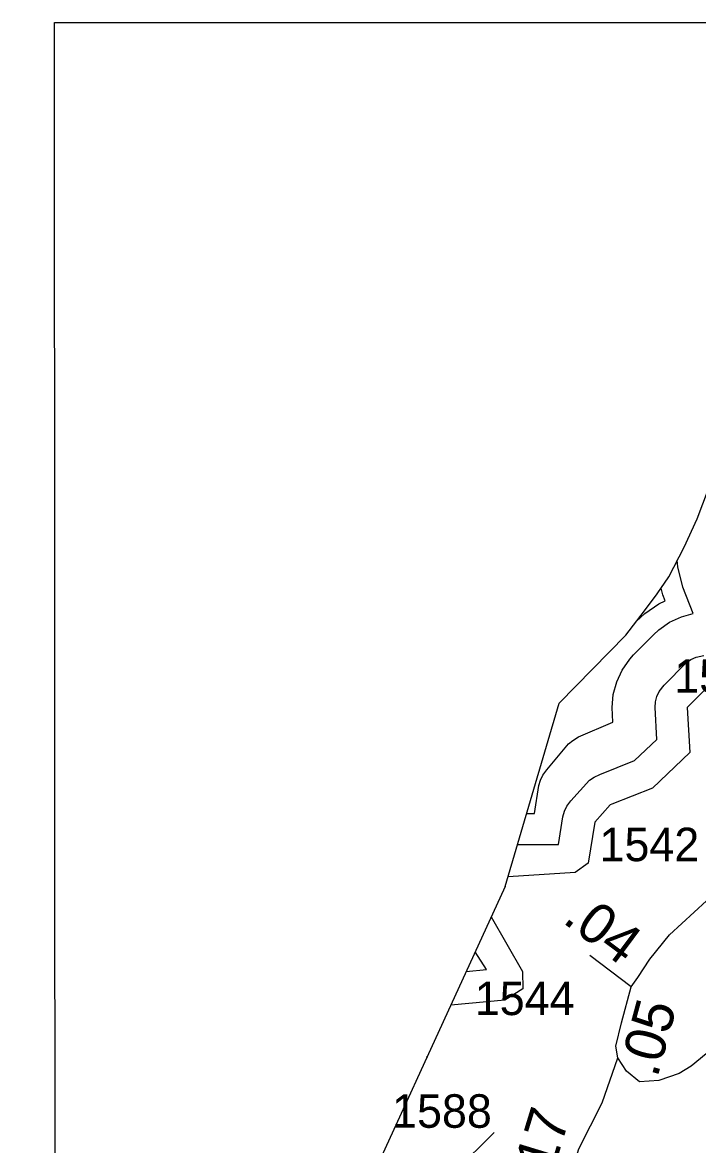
# Model space of a CAD drawing. Extents: x 2290615 to 2522933, y 819489 to 1012715.
# Drawn here: x 2321678 to 2324195, y 1003289 to 1007474 of the extents above; entities that cross this region are included whole.
import ezdxf

# ---------------------------------------------------------------- set-up
doc = ezdxf.new("R2010")
doc.units = 0
for name, color, linetype in [('Exist Boundary Political CountyLine', 7, 'Continuous'), ('Exist Hydrographic Buffer Line', 7, 'Continuous'), ('Exist Hydrographic Lake Shore', 7, 'Continuous'), ('Exist Road Secondary Mileage Tenths English Label', 7, 'Continuous'), ('Exist Road Secondary Type 51 Attributed', 7, 'Continuous'), ('Exist Road Secondary Type 51 Number Label', 7, 'Continuous'), ('Map Preparation Inset Cut Line', 7, 'Continuous')]:
    doc.layers.add(name, color=color, linetype=linetype)

msp = doc.modelspace()

# ---------------------------------------------------------------- linework, layer by layer
at = {"layer": 'Exist Boundary Political CountyLine'}
for points in [[(2323478.1, 1004252.3), (2323679.1, 1004935.5), (2323928.4, 1005189.6), (2323997.3, 1005280.3), (2324044.7, 1005342.7), (2324087.9, 1005407.3), (2324144.8, 1005517.7), (2324193.7, 1005622.4), (2324236.4, 1005734.8)], [(2323478.1, 1004252.3), (2322797.9, 1002767.9), (2322184.3, 1001030.3), (2321753.9, 999403.1), (2320741.4, 993201.9), (2320116, 981859.9), (2320039, 981847.1), (2319958.9, 981832.4), (2319871.3, 981814.3), (2319737.2, 981784.5), (2319631.4, 981753.5), (2319582.3, 981738.9), (2319462.8, 981696.8)]]:
    msp.add_lwpolyline(points, dxfattribs=at)
at = {"layer": 'Exist Hydrographic Buffer Line'}
for points in [[(2323750.9, 1004809.4), (2323879.5, 1004865), (2323876.8, 1004919.2), (2323880.9, 1004967.8), (2323893.8, 1005015), (2323914.3, 1005059.2), (2323942.2, 1005099.2), (2323957, 1005115.5), (2324031, 1005190.8), (2324050.7, 1005209.1), (2324090.7, 1005237.1), (2324135, 1005257.7), (2324179, 1005269.5), (2324139.9, 1005368.6), (2324122, 1005443.5), (2324119.5, 1005468.8)], [(2323966.6, 1005240), (2323999.2, 1005270.3), (2324050.7, 1005306.3), (2324074.3, 1005317.3), (2324065.6, 1005339.4), (2324059.5, 1005364.9)], [(2323722.2, 1004571.3), (2323792.5, 1004648.1), (2323809.7, 1004660.1), (2323831.1, 1004669.8), (2323960.7, 1004721.4), (2324043.7, 1004800.5), (2324036.7, 1004919.2), (2324038.6, 1004940.1), (2324043.9, 1004960.3), (2324052.7, 1004979.2), (2324071.2, 1005003.3), (2324153.4, 1005086.5), (2324170.6, 1005098.5), (2324189.7, 1005107.3), (2324219.2, 1005113.9)], [(2323632.8, 1004687.5), (2323714.3, 1004783.5), (2323729.9, 1004796.7), (2323750.9, 1004809.4)], [(2323558.1, 1004524.3), (2323587.7, 1004524.2), (2323604.1, 1004628.4), (2323609.6, 1004648.6), (2323618.5, 1004667.5), (2323632.8, 1004687.5)], [(2323524.1, 1004408.6), (2323677.1, 1004408), (2323693.5, 1004512.1), (2323699, 1004532.3), (2323707.8, 1004551.3), (2323722.2, 1004571.3)], [(2323332.7, 1003934.9), (2323408.2, 1003941.9), (2323366.3, 1004008.3)]]:
    msp.add_lwpolyline(points, dxfattribs=at)
at = {"layer": 'Exist Hydrographic Lake Shore'}
for points in [[(2324230.7, 1004994.5), (2324156.7, 1004919.2), (2324166.7, 1004752.2), (2324026.7, 1004618.4), (2323875.2, 1004558.3)], [(2323875.2, 1004558.3), (2323869.8, 1004556.1), (2323811.8, 1004491.3), (2323787.8, 1004339.4), (2323738.8, 1004304.5), (2323488.7, 1004288.2)], [(2323426.2, 1004139), (2323542.8, 1003935.3), (2323543.8, 1003869.7), (2323476.7, 1003827.6), (2323275, 1003809.1)], [(2323185.3, 1003613.3), (2323188.1, 1003615.9), (2323187.8, 1003618.7)]]:
    msp.add_lwpolyline(points, dxfattribs=at)
at = {"layer": 'Exist Road Secondary Type 51 Attributed'}
for points in [[(2323948.3, 1003878.1), (2323972.1, 1003912.3), (2324017.3, 1003980.8), (2324090.2, 1004071.7), (2324228.8, 1004199), (2324371.5, 1004320.6), (2324470.4, 1004421.5), (2324591, 1004558.8), (2324642.7, 1004614.1)], [(2324934.2, 1004371.9), (2324872.4, 1004307), (2324738.6, 1004183.1), (2324608.9, 1004089.5), (2324485.2, 1003962.7), (2324441.4, 1003888.7), (2324356.9, 1003781.6), (2324227.1, 1003627.6), (2324171, 1003581.5), (2324126.4, 1003553.9), (2324050.3, 1003528.5), (2323978.9, 1003523.9), (2323930, 1003562.7), (2323898.4, 1003612.4)], [(2323948.3, 1003878.1), (2323793.2, 1003994.3)], [(2323898.4, 1003612.4), (2323890.8, 1003656.3), (2323911.9, 1003743.8), (2323948.3, 1003878.1)], [(2323640.1, 1002810.6), (2323644.1, 1002858.4), (2323674, 1003016.5), (2323752.4, 1003273.2), (2323839.9, 1003445.2), (2323898.4, 1003612.4)], [(2323292.2, 1003190.5), (2323437.5, 1003334.9)]]:
    msp.add_lwpolyline(points, dxfattribs=at)
at = {"layer": 'Map Preparation Inset Cut Line'}
msp.add_lwpolyline([(2356768.7, 983323.8), (2328294.4, 983323.8), (2321803.3, 997760.3), (2321797.8, 1007474.2), (2338139.7, 1007474.2), (2356768.7, 1000715)], close=True, dxfattribs=at)

# ---------------------------------------------------------------- texts
at = {"layer": 'Exist Road Secondary Mileage Tenths English Label'}
for s, rotation, p in [('.04', 323.1598, (2323687.8, 1004120.2)), ('.05', 74.8599, (2324045.3, 1003535.5)), ('.17', 73.0029, (2323639.7, 1003129))]:
    msp.add_text(s, height=150, rotation=rotation, dxfattribs=at).set_placement(p)
at = {"layer": 'Exist Road Secondary Type 51 Number Label'}
for s, p in [('1545', (2324108.3, 1004974.3)), ('1542', (2323829.7, 1004346.2)), ('1544', (2323364.7, 1003772.3)), ('1588', (2323056.4, 1003352))]:
    msp.add_text(s, height=125, dxfattribs=at).set_placement(p)

doc.saveas('drawing.dxf')
